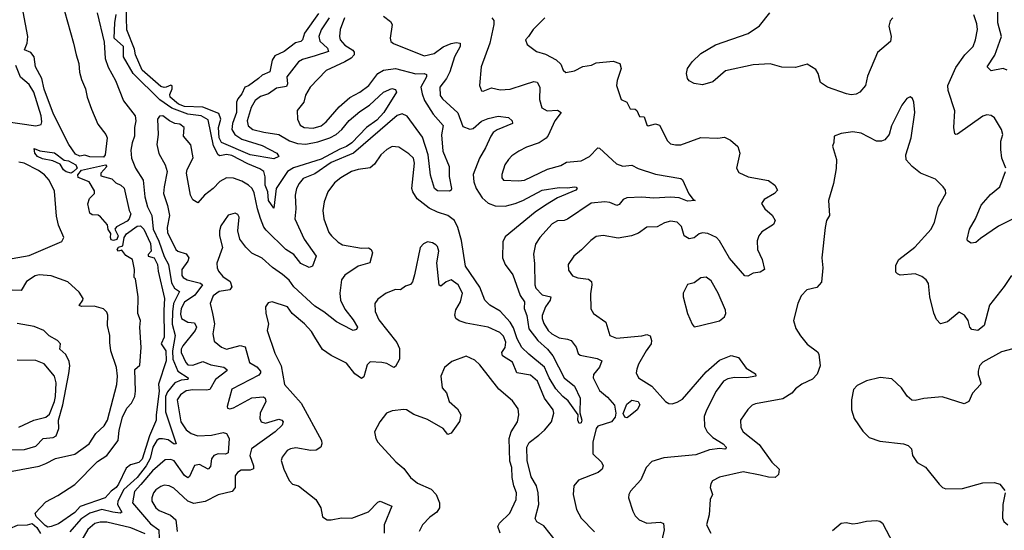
# Model space of a CAD drawing. Extents: x 1771496 to 1971148, y 471553 to 643630.
# Tile 487 of 656: x 1825119 to 1830952, y 616033 to 619054. Entities that reach past the tile are written whole.
import ezdxf

# ---------------------------------------------------------------- set-up
doc = ezdxf.new("R2010")
doc.units = 0

msp = doc.modelspace()

# ---------------------------------------------------------------- linework, layer by layer
at = {"layer": '0CON10XD'}
for points in [[(1825987.5, 618655), (1825975, 618652), (1825955, 618658.9), (1825844.8, 618755), (1825806, 618845), (1825798.7, 618878.7), (1825754.3, 618994.3), (1825750.5, 619135)], [(1830968.5, 618755), (1830945, 618765.4), (1830875, 618751.5), (1830850, 618775), (1830896.3, 618843.7), (1830936.4, 618953.6), (1830914.2, 619035), (1830913.2, 619145)], [(1825383.8, 619105), (1825438.8, 618915), (1825453.3, 618845), (1825470, 618795), (1825473.9, 618743.9), (1825485, 618700), (1825508.8, 618645), (1825518.8, 618595), (1825544, 618525), (1825581.2, 618435), (1825630, 618375), (1825638, 618355), (1825625.4, 618254.6), (1825615, 618241.2), (1825535, 618243.3), (1825505, 618252.5), (1825475, 618246.7), (1825448.8, 618258.8), (1825410, 618315), (1825320.3, 618495), (1825265, 618642), (1825250.8, 618705), (1825212.5, 618775), (1825204, 618835), (1825185, 618859.5), (1825148.1, 618875), (1825163.8, 618915), (1825168.2, 618955), (1825140.1, 619099.9)], [(1825578.8, 619095), (1825620.3, 618920.3), (1825626.2, 618823.8), (1825643.5, 618773.5), (1825687.1, 618695), (1825733.6, 618573.6), (1825803.1, 618485), (1825807.5, 618455), (1825799.2, 618415), (1825799.1, 618365), (1825784.7, 618325), (1825778, 618282), (1825781.3, 618235), (1825804.7, 618175), (1825849.7, 618105), (1825860.2, 618005), (1825876.7, 617946.7), (1825901.4, 617895), (1825910.8, 617815), (1825944.3, 617744.3), (1825975, 617652), (1826001.7, 617605), (1826017.7, 617497.7), (1826035.4, 617465.4), (1826065.4, 617445), (1826031.3, 617375), (1826023.8, 617325)], [(1826953.4, 619065), (1826905, 618993.9), (1826891.6, 618955), (1826897.7, 618927.7), (1826943.1, 618885), (1826947.9, 618865), (1826870.5, 618839.5), (1826795, 618818.9), (1826770.5, 618805), (1826701.1, 618715), (1826705.8, 618674.2), (1826700.7, 618659.3), (1826641.2, 618648.8), (1826593.9, 618616.1), (1826545, 618598.4), (1826514.1, 618575), (1826491.2, 618535), (1826467.2, 618455), (1826472.9, 618425), (1826500, 618405), (1826565, 618387.7), (1826655, 618374.1), (1826717.5, 618337.5), (1826765, 618321.6), (1826815, 618317.7), (1826885, 618330.7), (1826955.5, 618355), (1826993.3, 618375), (1827027.9, 618405), (1827071.8, 618458.2), (1827135, 618511.1), (1827191.2, 618548.8), (1827275, 618624.1), (1827323.8, 618646.2), (1827345, 618641.2), (1827352, 618625), (1827276.7, 618505), (1827235, 618458.8), (1827173, 618415), (1827086.6, 618325), (1827056.1, 618303.9), (1827015, 618288.3), (1826905, 618227.8), (1826741.7, 618178.3), (1826705.8, 618155), (1826638.8, 618055), (1826625, 617939.2), (1826594.1, 617985), (1826588.7, 618035), (1826574.3, 618075), (1826574.1, 618125), (1826565, 618156), (1826542, 618172), (1826470.8, 618200.8), (1826375, 618250.4), (1826345, 618255.6), (1826305, 618249.3), (1826294.6, 618255), (1826267.9, 618307.9), (1826235, 618460.5), (1826195, 618485.2), (1826115, 618494.9), (1826020.9, 618530.9), (1825948.8, 618578.8), (1825792.3, 618735), (1825733.6, 618833.6), (1825733.5, 618895), (1825678.7, 618945), (1825682.6, 619035), (1825691.2, 619085)], [(1827043.8, 619065), (1827017.2, 618995), (1827013.4, 618955), (1827017.9, 618935), (1827045, 618903.9), (1827092.9, 618872.9), (1827100.9, 618860.9), (1827100.8, 618845), (1827083.2, 618826.8), (1827045.9, 618804.1), (1826935, 618753.6), (1826840, 618655), (1826812.3, 618607.7), (1826802.1, 618565), (1826763.8, 618516.2), (1826765.4, 618465), (1826780.5, 618430.5), (1826805, 618416.2), (1826858.5, 618411.5), (1826905, 618426.1), (1826935, 618449.1), (1827011.5, 618538.5), (1827075.8, 618594.3), (1827135, 618625.4), (1827187.8, 618665), (1827241.1, 618735), (1827274.7, 618755.3), (1827345, 618764.7), (1827465, 618733.9), (1827514.7, 618734.7), (1827529.7, 618729.7), (1827529.4, 618715), (1827494.8, 618655.2), (1827502.9, 618615), (1827517.9, 618575), (1827569, 618495), (1827627.8, 618427.8), (1827617.7, 618372.3), (1827625.2, 618275), (1827664.3, 618185), (1827663.8, 618126.2), (1827676.8, 618055), (1827674.4, 618045), (1827665, 618039.6), (1827595, 618040.6), (1827576.9, 618055), (1827553.6, 618133.6), (1827538.3, 618255), (1827505, 618359.1), (1827415, 618483.9), (1827385, 618495.9), (1827355, 618487.7), (1827097.5, 618265), (1826965, 618209), (1826867.4, 618142.6), (1826797.8, 618115), (1826774.8, 618085.2), (1826759.6, 618055), (1826750.8, 618015), (1826754.6, 617935), (1826748.5, 617875), (1826804.8, 617754.8), (1826875.6, 617655), (1826854.2, 617595), (1826835, 617587.3), (1826785, 617610.5), (1826743.5, 617665), (1826695.4, 617695), (1826579.4, 617809.4), (1826566.4, 617826.4), (1826546.6, 617876.6), (1826527.5, 617935), (1826509, 618029), (1826496.9, 618055), (1826475, 618075.4), (1826435, 618098.2), (1826385, 618117.1), (1826345, 618117.3), (1826305, 618096.2), (1826265, 618054.4), (1826214.4, 618015), (1826175, 617970), (1826145, 617987.5), (1826131.4, 618015), (1826106.8, 618145), (1826111.7, 618168.2), (1826147, 618237), (1826133.2, 618313.2), (1826090, 618365), (1826094.2, 618415), (1826068, 618435), (1826038.9, 618438.9), (1826006, 618456), (1825966.2, 618485), (1825947.9, 618482.1), (1825935.7, 618465), (1825938.9, 618375), (1825931.2, 618315), (1825942.6, 618262.6), (1825980.6, 618195), (1825992.5, 618155), (1825974.7, 618065.3), (1825971.1, 618025), (1825995, 617953.8), (1826006.4, 617895), (1825992.5, 617825), (1825993.9, 617795), (1826043.6, 617695), (1826055.8, 617685), (1826105, 617667.7), (1826121.1, 617645), (1826115.8, 617625), (1826079.1, 617575), (1826079.4, 617539.4), (1826087.8, 617527.8), (1826111.9, 617515), (1826190.6, 617495), (1826201.5, 617485), (1826156.1, 617423.9), (1826095, 617383.2), (1826075.2, 617345), (1826071.1, 617311.1), (1826076.9, 617285), (1826115, 617263.6), (1826155, 617261.1), (1826166.4, 617235), (1826158.6, 617215), (1826085, 617124.6), (1826075.6, 617105), (1826075.2, 617085), (1826103.3, 617025), (1826115, 617012.6), (1826145, 617010.5), (1826205, 617031.8), (1826251.4, 617011.4), (1826328.2, 616998.2), (1826347.1, 616985), (1826347.2, 616977.2), (1826278.3, 616925), (1826245, 616866.7), (1826225, 616861.9), (1826145, 616863.9), (1826105, 616857), (1826071.8, 616835), (1826052.2, 616805), (1826073.7, 616675), (1826105, 616626.9), (1826135.2, 616605.2), (1826175, 616592.2), (1826256.1, 616596.1), (1826325, 616611), (1826345, 616605.2), (1826361.1, 616575), (1826355, 616491.4), (1826337.6, 616482.4), (1826295, 616484.7), (1826268.5, 616475), (1826255.3, 616455), (1826249.9, 616410.1), (1826235, 616394.4), (1826185, 616421.8), (1826155, 616415.5), (1826125, 616351.2), (1826115, 616342.9), (1826095, 616357.3), (1826035, 616443.9), (1826015, 616452.2), (1825980.2, 616449.8), (1825905, 616384.2), (1825837, 616303), (1825798.5, 616261.5), (1825787.7, 616195), (1825895, 616070), (1825943.9, 616035), (1825945.2, 615984.8)], [(1827274.2, 619075), (1827315, 619044), (1827325.6, 619025.6), (1827314.2, 618945), (1827318.8, 618925), (1827333.7, 618913.7), (1827515, 618839.4), (1827575, 618854.4), (1827627.1, 618892.9), (1827675, 618913.9), (1827705, 618919.6), (1827727.8, 618915), (1827728.9, 618895), (1827695.7, 618834.3), (1827667.8, 618745), (1827646.7, 618705), (1827608.9, 618655), (1827609.3, 618605), (1827623.5, 618585), (1827715, 618501.8), (1827745, 618421.2), (1827785, 618406.9), (1827805, 618410.5), (1827855, 618454), (1827895, 618470), (1827953.4, 618483.4), (1828015, 618474.4), (1828035.8, 618455), (1828039.4, 618440.6), (1827948, 618402), (1827925, 618385.5), (1827910, 618365), (1827879.1, 618295), (1827842.4, 618235), (1827805, 618137.5), (1827808.7, 618095), (1827822.8, 618055), (1827859.9, 617999.9), (1827895, 617967.5), (1827935, 617951.9), (1827995, 617951.4), (1828055, 617965.7), (1828100.5, 617985), (1828215, 618045.8), (1828315, 618061.4), (1828365, 618058.5), (1828405.4, 618065.4), (1828415, 618063.8), (1828420.8, 618055), (1828413.8, 618045), (1828305, 618000), (1828233.5, 617956.5), (1828172.9, 617915), (1827995, 617768.9), (1827981.2, 617738.8), (1827979.6, 617645), (1827994.6, 617605), (1828040, 617545), (1828085, 617421.5), (1828110, 617385), (1828108.5, 617345), (1828123.9, 617303.9), (1828136.3, 617225), (1828189.2, 617155), (1828245.2, 617105), (1828278.4, 617065), (1828344.7, 616934.7), (1828405, 616885.6), (1828440, 616815), (1828437.7, 616727.7), (1828449.1, 616685), (1828445, 616668.8), (1828434.3, 616664.3), (1828425.8, 616685), (1828427.5, 616715), (1828369.1, 616799.1), (1828336, 616825), (1828295, 616870), (1828255, 616935.4), (1828228.6, 616998.6), (1828135.6, 617075), (1828094.8, 617114.8), (1828066.3, 617166.3), (1828045, 617231.3), (1828023.9, 617265), (1827965, 617328.6), (1827904.2, 617365), (1827875, 617394.3), (1827845, 617471.1), (1827760, 617595), (1827737, 617747), (1827714.6, 617825), (1827695, 617865.8), (1827654.7, 617894.7), (1827595, 617914.1), (1827545, 617939.1), (1827474.7, 617994.7), (1827447.5, 618035), (1827441.4, 618055), (1827457.3, 618205), (1827452.9, 618235), (1827425, 618260.9), (1827365, 618300), (1827325, 618304.3), (1827293.4, 618286.6), (1827259.4, 618255), (1827220.4, 618199.6), (1827195, 618176.5), (1827125, 618167.8), (1827085, 618155.9), (1827021.5, 618118.5), (1826985, 618088.8), (1826945, 618036), (1826923.3, 617976.7), (1826915.4, 617924.6), (1826920.8, 617875), (1826950.9, 617795), (1826966.7, 617775), (1827005, 617737.9), (1827032.2, 617722.2), (1827145, 617702), (1827185, 617703.1), (1827202, 617695), (1827208.9, 617675), (1827193.8, 617615), (1827124.7, 617595.3), (1827045, 617543.1), (1827026.5, 617515), (1827016.1, 617435), (1827019.6, 617395), (1827045, 617341.8), (1827095, 617278.9), (1827119.5, 617235), (1827115, 617220), (1827094.2, 617214.2), (1827028.8, 617248.8), (1826995, 617265.5), (1826920.5, 617325), (1826868.3, 617358.3), (1826743, 617473), (1826715, 617512.5), (1826676.6, 617546.6), (1826617.3, 617587.3), (1826555, 617642.9), (1826495, 617673.3), (1826458, 617708), (1826423.3, 617755), (1826411.1, 617805), (1826420, 617885), (1826410.9, 617900.9), (1826395, 617908.6), (1826355, 617898), (1826311.4, 617835), (1826303.1, 617805), (1826303.1, 617775), (1826320, 617705), (1826287.7, 617612.3), (1826289.2, 617585), (1826297.5, 617565), (1826323.1, 617535), (1826365.2, 617505.2), (1826376.7, 617473.3), (1826365, 617456.2), (1826300, 617445), (1826265, 617420), (1826246.9, 617375), (1826260.4, 617315), (1826273.3, 617255), (1826263.5, 617195), (1826272, 617152), (1826315.3, 617115.3), (1826345, 617105.4), (1826425, 617126.9), (1826455, 617118.6), (1826480.8, 617025), (1826525, 616999.4), (1826545.4, 616974.6), (1826546.7, 616965), (1826535, 616950.3), (1826375, 616868), (1826347.5, 616765), (1826350, 616755), (1826365, 616752), (1826385, 616757.5), (1826495, 616816.1), (1826563.1, 616823.1), (1826574, 616814), (1826576.4, 616795), (1826543.3, 616725), (1826542.1, 616695), (1826550.6, 616675), (1826575, 616666.1), (1826655, 616689.6), (1826672, 616685), (1826679.5, 616675), (1826674.6, 616655), (1826632, 616615), (1826493.2, 616515), (1826483.1, 616475), (1826504.1, 616415), (1826503.8, 616396.2), (1826485, 616389.2), (1826432, 616388), (1826408.9, 616375), (1826395.4, 616354.6), (1826395, 616286.2), (1826377.2, 616262.8), (1826295, 616241.8), (1826217.5, 616202.5), (1826150.6, 616190.6), (1826115, 616205.4), (1826031.5, 616281.5), (1826005, 616295.4), (1825975, 616298.8), (1825955, 616292.7), (1825925, 616271.5), (1825912.1, 616255), (1825902.1, 616225), (1825902.7, 616205), (1825925.5, 616165), (1825945, 616150.7), (1826012.1, 616122.1), (1826044.7, 616095), (1826051.6, 616025)], [(1826889.2, 619090.7), (1826806.7, 618975), (1826795, 618934), (1826785.3, 618924.7), (1826752.4, 618917.6), (1826685, 618866.6), (1826629.7, 618840.3), (1826614.8, 618815.2), (1826601.3, 618745), (1826554.8, 618725.2), (1826534.2, 618705.8), (1826475, 618663.4), (1826452.5, 618655), (1826436.1, 618615), (1826412.3, 618585), (1826404.3, 618565), (1826404.2, 618505), (1826379.8, 618440.2), (1826375.2, 618405), (1826393.7, 618373.7), (1826435, 618347.8), (1826555, 618308.7), (1826642.5, 618265), (1826654, 618245), (1826625, 618230), (1826485, 618254.8), (1826315, 618327.7), (1826300.8, 618355), (1826297.3, 618415), (1826311.4, 618465), (1826299.5, 618499.5), (1826205, 618535.4), (1826095, 618539.7), (1826059.6, 618555), (1826010.4, 618595), (1826007.9, 618612.1), (1826022, 618645), (1826022.5, 618662.5), (1826015, 618666.2), (1825987.5, 618655)], [(1827915.5, 619065.5), (1827928.2, 619048.2), (1827928.9, 619025), (1827903.8, 618915), (1827852.2, 618775), (1827843.8, 618663.8), (1827855, 618632), (1827865, 618630), (1827915, 618650), (1827965, 618638.2), (1828025, 618643.1), (1828109.7, 618669.7), (1828165, 618689.1), (1828183.8, 618683.8), (1828199.6, 618655), (1828198.1, 618581.9), (1828213.2, 618533.2), (1828243.6, 618513.6), (1828305, 618519.3), (1828326, 618505), (1828288.5, 618455), (1828250.6, 618369.4), (1828237.4, 618352.6), (1828196, 618325), (1828120.7, 618299.3), (1828076, 618275), (1828035, 618247.5), (1828015, 618226), (1827992.9, 618195), (1827975, 618137.5), (1827975, 618117.5), (1827984.5, 618104.5), (1828075, 618100), (1828110, 618105), (1828245, 618168.5), (1828325, 618191.4), (1828359.1, 618210.9), (1828445, 618218.1), (1828495, 618244.4), (1828545, 618296), (1828555, 618293.8), (1828655, 618200.9), (1828692.8, 618187.2), (1828745, 618193.3), (1828783.8, 618173.8), (1828885, 618139.5), (1829035, 618114.3), (1829046.3, 618106.3), (1829082.6, 618022.6), (1829109.3, 617989.3), (1829120, 617985), (1829075, 617979.6), (1829025, 617998.9), (1828975.4, 618004.6), (1828875, 617998.2), (1828805, 618003.8), (1828715, 618000), (1828695, 617989.4), (1828670.5, 617959.5), (1828656.1, 617953.9), (1828615, 617971.5), (1828585, 617976.7), (1828505, 617967.5), (1828365, 617873.2), (1828345, 617866.1), (1828305, 617864.5), (1828273.3, 617845), (1828200.5, 617765), (1828174.5, 617725), (1828163.8, 617666.2), (1828168.2, 617611.8), (1828170.3, 617485), (1828176.7, 617465), (1828215, 617425.8), (1828265.5, 617415), (1828262.2, 617395), (1828233.2, 617355), (1828214.6, 617304.6), (1828214.6, 617285), (1828225, 617256), (1828250.4, 617215), (1828271.9, 617195), (1828315, 617171.2), (1828365, 617164.5), (1828385.4, 617155.4), (1828415, 617116), (1828428.1, 617078.1), (1828439.7, 617069.7), (1828539.3, 617049.3), (1828568.8, 617035), (1828555, 616997.5), (1828518.9, 616955), (1828516.2, 616935), (1828555, 616858.9), (1828601.4, 616821.4), (1828642.9, 616772.9), (1828651.5, 616725), (1828647.2, 616702.8), (1828625.7, 616674.3), (1828545, 616649.6), (1828533.8, 616635), (1828514.4, 616554.4), (1828514.2, 616485), (1828565.6, 616435.6), (1828575.7, 616415), (1828570, 616395), (1828546.2, 616373.8), (1828429.8, 616330.2), (1828402.9, 616295), (1828397.1, 616245), (1828417.5, 616155), (1828445.6, 616105), (1828523.6, 616023.6)], [(1828230, 619065), (1828162, 618995), (1828132.5, 618955), (1828116.2, 618935), (1828125, 618906.7), (1828180, 618865), (1828235, 618850), (1828296.9, 618816.9), (1828325, 618790), (1828338.6, 618755), (1828355, 618740.8), (1828405, 618751.9), (1828455, 618777.1), (1828507.5, 618785), (1828535, 618798.1), (1828635, 618808.5), (1828673.8, 618795), (1828682.5, 618765), (1828659.4, 618695), (1828655.7, 618665), (1828681.7, 618581.7), (1828716.2, 618565), (1828735, 618526.2), (1828765, 618523.8), (1828775, 618516.2), (1828791.2, 618481.2), (1828819.5, 618479.5), (1828835, 618432.5), (1828842.5, 618425), (1828885, 618438.6), (1828908.9, 618428.9), (1828957.3, 618337.3), (1828975, 618320), (1829005, 618312.5), (1829035, 618314.3), (1829155, 618357.5), (1829255, 618353.1), (1829295, 618358.6), (1829330.8, 618340.8), (1829373, 618303), (1829385.7, 618265), (1829366, 618175), (1829378.8, 618148.8), (1829435, 618124.4), (1829555, 618103.1), (1829592, 618075), (1829608, 618045), (1829591.2, 618025), (1829529.7, 617990.3), (1829514.1, 617965.9), (1829532.5, 617935), (1829577, 617897), (1829594.2, 617865), (1829585, 617841.2), (1829515, 617798), (1829498.6, 617775), (1829488.6, 617745), (1829490.8, 617695), (1829518.1, 617635), (1829531.2, 617575), (1829505, 617559.2), (1829465, 617554.2), (1829432.7, 617537.3), (1829415, 617538.6), (1829325, 617642.7), (1829265, 617745.6), (1829246.7, 617765), (1829195, 617788.9), (1829165, 617792.9), (1829145, 617786.2), (1829115, 617762.5), (1829085, 617756.5), (1829055.7, 617775), (1829040.5, 617830.5), (1829015, 617855.6), (1828975, 617861.9), (1828938.3, 617851.7), (1828895, 617828.1), (1828834.7, 617825.3), (1828785, 617790.5), (1828744.4, 617774.4), (1828665, 617761.2), (1828575, 617776.7), (1828535, 617770.5), (1828501.9, 617748.1), (1828448.3, 617691.7), (1828402.5, 617655), (1828367.5, 617605), (1828370.9, 617570.9), (1828395, 617539.2), (1828425, 617526.9), (1828488.9, 617518.9), (1828505.7, 617505.7), (1828509.4, 617485), (1828500.9, 617430.9), (1828502.2, 617342.2), (1828519.2, 617315), (1828592, 617265), (1828614.7, 617184.7), (1828655, 617169.3), (1828805, 617182.5), (1828835, 617190.6), (1828855, 617183.3), (1828862.9, 617155), (1828859.4, 617135), (1828830, 617095), (1828784.5, 617015), (1828775, 616986.7), (1828771.9, 616965), (1828785.8, 616935), (1828864.8, 616884.8), (1828945.5, 616795), (1828965, 616783.6), (1828985, 616780.8), (1829015, 616790), (1829045, 616809.1), (1829185, 616970.4), (1829265, 617039.5), (1829335, 617066.7), (1829378, 617055), (1829422.6, 616992.6), (1829478.3, 616958.3), (1829480, 616945), (1829425.2, 616934.8), (1829353.1, 616936.9), (1829315, 616929.6), (1829289.4, 616915), (1829245, 616855.7), (1829187, 616743), (1829174.8, 616705.2), (1829176.7, 616646.7), (1829192.6, 616615), (1829225, 616582.2), (1829286.9, 616545), (1829304.2, 616525), (1829303.3, 616515), (1829297.3, 616512.7), (1829266.1, 616516.1), (1829205, 616508.6), (1829125, 616479.3), (1828935, 616461.1), (1828865, 616440), (1828830, 616405), (1828798.9, 616331.1), (1828737.5, 616265), (1828727.5, 616245), (1828725.8, 616225), (1828750.8, 616145), (1828765, 616118.8), (1828788.8, 616095), (1828835, 616075.8), (1828915, 616081.4), (1828932.9, 616072.9), (1828938.1, 616035), (1828922.7, 615975)], [(1830290.8, 619065), (1830275, 619046.2), (1830267.1, 619015), (1830282.2, 618955), (1830278.1, 618925), (1830200, 618860), (1830140.7, 618719.3), (1830130.6, 618665), (1830096, 618625), (1830075, 618612.9), (1830045, 618609.4), (1830017.5, 618615), (1829905, 618653.8), (1829862.7, 618682.7), (1829849.2, 618735), (1829835, 618760), (1829785, 618790), (1829715, 618770), (1829635, 618772.5), (1829565, 618793.3), (1829465, 618787.5), (1829299.6, 618750.4), (1829225, 618686.7), (1829165, 618668.6), (1829115, 618677.1), (1829085, 618692.5), (1829075.6, 618705.6), (1829070, 618735), (1829074.4, 618765), (1829102.9, 618805), (1829155, 618852.9), (1829241.2, 618905), (1829435, 618972.5), (1829502.1, 619017.9), (1829564, 619095)], [(1830935, 618403.8), (1830895, 618474), (1830875, 618487.5), (1830849.5, 618490.5), (1830825, 618482.5), (1830675, 618377.1), (1830665, 618374), (1830658.8, 618378.8), (1830653.4, 618415), (1830658.2, 618515), (1830619.7, 618635), (1830618.4, 618665), (1830665, 618770), (1830718.5, 618845), (1830766.9, 618895), (1830781.8, 618935), (1830793.6, 618995), (1830789.8, 619029.8), (1830772.6, 619082.6)], [(1825025, 618452.5), (1825214.3, 618425.7), (1825246.3, 618433.7), (1825250.6, 618449.4), (1825246.2, 618485), (1825202.3, 618625), (1825175, 618671.2), (1825123, 618713), (1825097, 618783)], [(1830995, 617540), (1830951.5, 617475), (1830863.8, 617365), (1830832.9, 617245), (1830795, 617214.4), (1830760.3, 617220.3), (1830748, 617235), (1830737.5, 617275), (1830715.6, 617305.6), (1830685, 617323.8), (1830615, 617265.6), (1830575, 617253.8), (1830550.3, 617280.3), (1830535, 617317.5), (1830511.4, 617415), (1830503, 617493), (1830490, 617515), (1830463.3, 617535), (1830425, 617550), (1830335, 617542.9), (1830319.2, 617549.2), (1830310.5, 617560.5), (1830308.8, 617601.2), (1830327.5, 617635), (1830422.2, 617707.8), (1830518.6, 617815), (1830537.8, 617855), (1830562.1, 617947.9), (1830606.2, 618025), (1830603.3, 618045), (1830590, 618065), (1830545, 618111.2), (1830456.1, 618146.1), (1830405.4, 618185.4), (1830370.8, 618225), (1830368, 618255), (1830400, 618355), (1830421.2, 618505), (1830416.7, 618565), (1830408.3, 618588.3), (1830395, 618597.5), (1830375, 618587.5), (1830345, 618547.5), (1830284.5, 618425.5), (1830270, 618375), (1830245, 618342.9), (1830224.5, 618335.5), (1830195, 618335.6), (1830105, 618382.9), (1830055, 618390), (1829985, 618380.8), (1829943.3, 618365), (1829943, 618327), (1829934, 618305), (1829957.1, 618227.1), (1829955.8, 618174.2), (1829940, 618085), (1829910, 617985), (1829917.1, 617895), (1829898.6, 617865), (1829890.6, 617825), (1829872, 617645), (1829876.2, 617585), (1829868.8, 617501.2), (1829840.7, 617469.3), (1829782.5, 617455), (1829749.5, 617420.5), (1829728.8, 617375), (1829703.8, 617275), (1829716.4, 617226.4), (1829745, 617182.5), (1829785, 617133.3), (1829845, 617088.8), (1829854, 617075), (1829860.8, 617005), (1829844.4, 616955.6), (1829815, 616926), (1829753, 616897), (1829715, 616869.2), (1829694, 616845), (1829639.8, 616810.2), (1829478.3, 616781.7), (1829457.9, 616772.1), (1829432.1, 616747.9), (1829388.6, 616685), (1829390.9, 616640.9), (1829404.3, 616615), (1829500.5, 616540.5), (1829575, 616436.7), (1829617.5, 616395), (1829615, 616362.5), (1829595, 616346), (1829555, 616346.5), (1829505, 616358.1), (1829405, 616379.1), (1829265, 616348), (1829223.3, 616325), (1829212.7, 616307.3), (1829210, 616285), (1829223.8, 616245), (1829209.4, 616215), (1829204.3, 616125), (1829187.5, 616065), (1829214.2, 616015)], [(1830960.5, 618175), (1830938.1, 618235), (1830931.4, 618285), (1830931.1, 618335), (1830942.9, 618375), (1830935, 618403.8)], [(1825425, 618146.2), (1825395, 618153.5), (1825379.5, 618165), (1825359.8, 618199.8), (1825315, 618219.2), (1825255, 618231.2), (1825225.5, 618245), (1825209.1, 618265), (1825205, 618292.5), (1825238.2, 618278.2), (1825325, 618265.2), (1825382.2, 618222.2), (1825407.8, 618217.8), (1825452.5, 618195), (1825458.8, 618175), (1825435, 618153.8), (1825425, 618146.2)], [(1825075, 617641.1), (1825175, 617658.2), (1825369.3, 617740.7), (1825380, 617765), (1825348.1, 617838.1), (1825337.9, 617892.1), (1825325, 618040), (1825292.8, 618105), (1825265.8, 618135.8), (1825231, 618161), (1825145, 618205.3), (1825115, 618210.7)], [(1825675, 617746.7), (1825661.7, 617751.7), (1825656.7, 617765), (1825659.3, 617789.3), (1825642.7, 617812.7), (1825639.5, 617839.5), (1825597.7, 617887.7), (1825585, 617897.5), (1825548.3, 617898.3), (1825535, 617910), (1825523.3, 617965), (1825533.3, 617995), (1825561.4, 618025), (1825561.7, 618041.7), (1825530.8, 618095), (1825465, 618120), (1825463.7, 618136.3), (1825485, 618163.3), (1825627.5, 618195), (1825635.6, 618185), (1825600, 618145), (1825600, 618130), (1825665, 618113.1), (1825688.9, 618088.9), (1825718.8, 618075), (1825737.9, 618057.9), (1825767.5, 617925), (1825777.5, 617905), (1825767.5, 617875), (1825755, 617862.5), (1825692.7, 617827.3), (1825683.3, 617815), (1825702, 617775), (1825695, 617753.8), (1825675, 617746.7)], [(1831055, 617900.5), (1830917.9, 617832.1), (1830810.2, 617759.8), (1830784, 617736), (1830755, 617732.5), (1830733.8, 617745), (1830731.2, 617755), (1830746.9, 617815), (1830780.8, 617875), (1830814.3, 617955.7), (1830870.1, 618019.9), (1830925.6, 618065), (1830960, 618155)], [(1825285, 616051.5), (1825270.5, 616060.5), (1825217.5, 616115), (1825211.2, 616135), (1825275, 616202), (1825345, 616238.8), (1825445, 616304.4), (1825579.6, 616440.4), (1825635.7, 616475), (1825702.9, 616565), (1825707.5, 616625), (1825728, 616702), (1825754.4, 616755), (1825781.4, 616785), (1825800.4, 616825), (1825805.4, 616855.4), (1825802, 616985), (1825830.5, 617009.5), (1825839.4, 617115), (1825830, 617235), (1825835.3, 617275), (1825819.5, 617315), (1825821.8, 617415), (1825805, 617520), (1825798.3, 617528.3), (1825798.8, 617575), (1825786.7, 617635), (1825748.3, 617658.3), (1825725, 617690), (1825705, 617683.8), (1825697.5, 617695), (1825705, 617707.5), (1825730, 617715), (1825738, 617765), (1825752.6, 617787.4), (1825815, 617832.9), (1825835, 617834.5), (1825855, 617813.9), (1825895, 617728.9), (1825898.6, 617685), (1825880, 617665), (1825880, 617655), (1825915, 617644), (1825935, 617605.8), (1825938.9, 617565), (1825977.7, 617405), (1825972.1, 617335), (1825975.3, 617175), (1825957.5, 617135), (1825984, 617095), (1825986.1, 617035), (1825942.4, 616897.6), (1825944.7, 616855), (1825926.7, 616715), (1825928.4, 616685), (1825922.9, 616675), (1825887.7, 616592.3), (1825845, 616452.6), (1825825, 616434.8), (1825775, 616420), (1825750, 616400), (1825705.2, 616305), (1825690.3, 616285), (1825661.2, 616265), (1825624.7, 616225.3), (1825476.8, 616173.2), (1825445, 616138.9), (1825348.6, 616071.4), (1825305, 616054.8), (1825285, 616051.5)], [(1828195, 616594.8), (1828228.4, 616625), (1828268.8, 616675), (1828283.8, 616725), (1828278.8, 616745), (1828228.1, 616815), (1828186.7, 616915), (1828145, 616950), (1828065, 616964.5), (1828037.9, 617027.9), (1827978.9, 617065), (1827974.7, 617085), (1827995.8, 617115), (1827998.4, 617145), (1827985, 617180.5), (1827963.1, 617203.1), (1827894, 617235), (1827765, 617258.4), (1827722, 617272), (1827702.1, 617285), (1827697.5, 617305), (1827702.5, 617337.5), (1827731.4, 617385), (1827741.9, 617435), (1827716.7, 617485), (1827675, 617514.3), (1827645, 617503.3), (1827615, 617477.5), (1827605, 617483.3), (1827590.3, 617615), (1827601.8, 617685), (1827595, 617712), (1827585, 617720.8), (1827565, 617732.9), (1827535, 617739.4), (1827511.7, 617728.3), (1827492, 617705), (1827458.6, 617545), (1827446.6, 617503.4), (1827435, 617488), (1827405, 617477.7), (1827375, 617455.6), (1827345, 617457.7), (1827290.8, 617435), (1827240.6, 617399.4), (1827222.9, 617375), (1827225, 617326.7), (1827247, 617277), (1827353, 617143), (1827368.9, 617108.9), (1827368.7, 617045), (1827345, 617001), (1827335, 616996.4), (1827295, 617018.9), (1827265, 617026.2), (1827195, 617030), (1827178.5, 617011.5), (1827158.3, 616941.7), (1827145, 616930), (1827105, 616957.5), (1827055, 617022.5), (1826965, 617066.7), (1826913.3, 617103.3), (1826867.8, 617175), (1826848.8, 617208.8), (1826805.6, 617255), (1826734.3, 617315), (1826705, 617355.4), (1826615, 617384.2), (1826592.1, 617377.9), (1826576, 617355), (1826577.5, 617315), (1826593.3, 617255), (1826586, 617215), (1826630.5, 617080.5), (1826668.5, 617005), (1826687.8, 616895), (1826786.5, 616785), (1826907.8, 616565), (1826909.4, 616545), (1826902.5, 616525), (1826875, 616507.1), (1826844.1, 616504.1), (1826755, 616520.8), (1826722.5, 616515), (1826704, 616505), (1826674.2, 616465), (1826668.6, 616445), (1826683.9, 616393.9), (1826715, 616326.7), (1826735.8, 616305.8), (1826770, 616295), (1826873.3, 616215), (1826904, 616165), (1826912.9, 616112.9), (1826940, 616095), (1826965, 616094), (1827025, 616105.8), (1827087.5, 616105), (1827185, 616142.5), (1827240.6, 616199.4), (1827254.5, 616205.5), (1827322.9, 616175), (1827277.5, 616065), (1827278, 616015)], [(1825653.7, 617143.7), (1825653.9, 617185), (1825638.9, 617245), (1825642, 617305), (1825635, 617324.3), (1825615, 617342.2), (1825559.6, 617359.6), (1825486.2, 617356.2), (1825472.4, 617362.4), (1825494.2, 617395), (1825494.3, 617405), (1825471.3, 617441.3), (1825405, 617503.6), (1825305, 617538.2), (1825235, 617544.7), (1825211.7, 617538.3), (1825160, 617505), (1825128.8, 617451.2), (1825074.2, 617454.2)], [(1829115, 617236.7), (1829145, 617243.3), (1829265, 617272), (1829295, 617296.2), (1829302.5, 617315), (1829300, 617335), (1829257.1, 617435), (1829215, 617508.8), (1829185, 617531.2), (1829155, 617526.2), (1829115, 617496.2), (1829075, 617487.5), (1829048.8, 617435), (1829048.8, 617415), (1829075.9, 617315.9), (1829102.3, 617252.3), (1829115, 617236.7)], [(1826023.8, 617325), (1826022.9, 617252.9), (1826040.2, 617185), (1826023.9, 617095), (1826026.9, 617045), (1826057, 616975), (1826117.5, 616935), (1826115.8, 616925), (1826075, 616921), (1826037.9, 616905), (1825995, 616852.6), (1825982.2, 616825), (1825983.6, 616733.6), (1826045.4, 616545), (1826035, 616542.6), (1825997.8, 616567.8), (1825965, 616574.8), (1825945, 616574.4), (1825931.9, 616565), (1825908.6, 616525), (1825892.9, 616457.1), (1825868.1, 616415), (1825815, 616345.7), (1825737, 616275), (1825700, 616205), (1825698.9, 616185), (1825725, 616140.8), (1825715, 616134.4), (1825670.3, 616140.3), (1825605, 616154.8), (1825535.4, 616135), (1825481, 616099), (1825415.8, 616024.2)], [(1825045, 616508.4), (1825148.5, 616511.5), (1825215, 616531.1), (1825257.5, 616575), (1825317.5, 616582.5), (1825335, 616592.2), (1825350.4, 616635), (1825349.7, 616685), (1825375.5, 616775), (1825409.9, 616960.1), (1825415.7, 617005), (1825412.3, 617032.3), (1825391.9, 617071.9), (1825356.2, 617105), (1825360, 617135), (1825344, 617155), (1825293.5, 617183.5), (1825261.2, 617215), (1825205, 617237.9), (1825105, 617257.1)], [(1825075, 616382.9), (1825235, 616413.1), (1825275, 616427.1), (1825332.2, 616457.8), (1825445, 616483.9), (1825531.1, 616545), (1825569.4, 616605), (1825620, 616650), (1825638.9, 616685), (1825694.4, 616895), (1825697.9, 616945), (1825692.5, 616995), (1825658.8, 617095), (1825653.7, 617143.7)], [(1831032.5, 617115), (1830935, 617088.2), (1830825, 617027.1), (1830805.6, 617005), (1830796.5, 616975), (1830796.4, 616955), (1830813.5, 616905), (1830811.1, 616895), (1830764.2, 616845), (1830741.2, 616795), (1830715, 616780), (1830585, 616822.5), (1830475, 616812), (1830425, 616800), (1830405, 616802), (1830375.7, 616825.7), (1830343.8, 616875), (1830285, 616928), (1830216.1, 616936.1), (1830135, 616918), (1830079.7, 616890.3), (1830058, 616865), (1830046, 616805), (1830046.4, 616746.4), (1830063.3, 616695), (1830115, 616620), (1830152.1, 616582.1), (1830215, 616559.2), (1830355, 616543.6), (1830382.5, 616535), (1830402.5, 616515), (1830409.2, 616475), (1830435, 616433.3), (1830485, 616406.7), (1830566.7, 616305), (1830585.9, 616285.9), (1830605, 616278), (1830705, 616280.8), (1830825, 616314.3), (1830895, 616315.8), (1830925.7, 616305.7), (1830955, 616267.5)], [(1825115, 616642.5), (1825202.5, 616685), (1825275, 616702), (1825295, 616720), (1825325, 616794.5), (1825330.4, 616825), (1825335.3, 616905.3), (1825325, 616944), (1825265, 617017.1), (1825215, 617036.9), (1825105, 617039.6)], [(1827965.6, 616015), (1827951.9, 616055), (1827961.4, 616075), (1828022.2, 616135), (1828060.9, 616215), (1828061.5, 616255), (1828047.3, 616295), (1828037.5, 616345), (1828034.6, 616405), (1828022.6, 616442.6), (1828019.1, 616575), (1828030, 616615), (1828068.2, 616675), (1828075.5, 616715), (1828072, 616752), (1828039.2, 616799.2), (1827957.9, 616867.9), (1827845, 617012), (1827815, 617040), (1827765, 617063.3), (1827678.8, 617031.2), (1827635, 616996.7), (1827613.8, 616945), (1827621.2, 616875), (1827647, 616847), (1827664, 616795), (1827712, 616752), (1827733.1, 616715), (1827723.8, 616676.2), (1827675, 616607.5), (1827655, 616600), (1827626.9, 616635), (1827535, 616688.5), (1827455, 616718), (1827410, 616745), (1827395, 616747.8), (1827325, 616739.5), (1827292.2, 616725), (1827253.1, 616675), (1827221.2, 616615), (1827228.8, 616575), (1827241.2, 616555), (1827348.3, 616438.3), (1827395, 616398), (1827435, 616345.8), (1827475, 616311.9), (1827556.7, 616276.7), (1827586.7, 616245), (1827607.1, 616195), (1827605.6, 616165), (1827589.8, 616140.2), (1827548.7, 616111.3), (1827504.6, 616065.4), (1827486, 616025)], [(1828715, 616697.5), (1828705, 616702.5), (1828693.9, 616723.9), (1828715, 616778.8), (1828745, 616802), (1828782.5, 616795), (1828792.5, 616775), (1828777.5, 616745), (1828725, 616703.8), (1828715, 616697.5)], [(1828298.4, 615965), (1828225, 616059.4), (1828183.1, 616083.1), (1828173, 616103), (1828194.7, 616185), (1828190.8, 616255), (1828180, 616295), (1828148.3, 616348.3), (1828125.6, 616445), (1828124.5, 616525), (1828136.9, 616553.1), (1828195, 616594.8)], [(1830957.5, 616255), (1830944.2, 616185), (1830941.2, 616105), (1830950, 616085), (1830972.5, 616065)], [(1825862.2, 616012.2), (1825778.2, 616048.2), (1825635, 616081.2), (1825595, 616080.5), (1825565, 616072.5), (1825522.7, 616037.3), (1825438.1, 615891.9)], [(1829935, 616031.4), (1829985, 616074), (1830015, 616078), (1830055, 616070.8), (1830085, 616075.8), (1830135, 616087.5), (1830195, 616090.8), (1830215, 616086.2), (1830230, 616075), (1830294.6, 615954.6)], [(1825015, 616023.8), (1825106, 616064), (1825164.5, 616065.5), (1825193.9, 616073.9), (1825219.8, 616049.8), (1825243.4, 616013.4)]]:
    msp.add_lwpolyline(points, dxfattribs=at)

doc.saveas('drawing.dxf')
